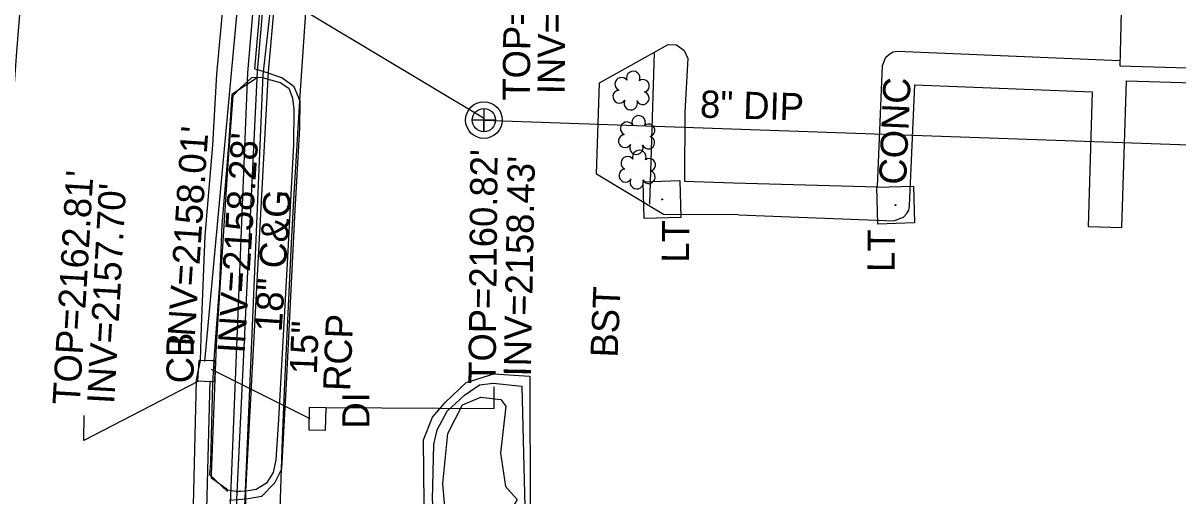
# Model space of a CAD drawing. Extents: x 945964 to 948456, y 631061 to 636061.
# Drawn here: x 946815.5 to 946985.2, y 632959.5 to 633029 of the extents above; entities that cross this region are included whole.
import ezdxf

# ---------------------------------------------------------------- set-up
doc = ezdxf.new("R2010")
doc.units = 0
for name, color, linetype in [('Exist Building', 7, 'Continuous'), ('Exist Horizontal Alignment', 7, 'Continuous'), ('Exist Right of Way Line', 7, 'Continuous'), ('Exist Roads Change in Surface', 7, 'Continuous'), ('Exist Roads Curbs', 7, 'Continuous'), ('Exist Roads Curbs Text', 7, 'Continuous'), ('Exist Roads EOP', 7, 'Continuous'), ('Exist Roads EOP Other', 7, 'Continuous'), ('Exist Roads EOP Other Text', 7, 'Continuous'), ('Exist Structure Minor Catch Basin', 7, 'Continuous'), ('Exist Structure Minor Catch Basin Text', 7, 'Continuous'), ('Exist Structure Minor Catch Basin Top Elevation', 7, 'Continuous'), ('Exist Structure Minor Drop Inlet', 7, 'Continuous'), ('Exist Structure Minor Drop Inlet Text', 7, 'Continuous'), ('Exist Structure Minor Drop Inlet Top Elevation', 7, 'Continuous'), ('Exist Structure Minor Pipes RCP 15 Inch', 7, 'Continuous'), ('Exist Structure Minor Pipes RCP 15 Inch Invert', 7, 'Continuous'), ('Exist Structure Minor Pipes RCP 15 Inch Text', 7, 'Continuous'), ('Exist Structure Minor Pipes RCP 24 Inch', 7, 'Continuous'), ('Exist Structure Minor Pipes RCP 24 Inch Invert', 7, 'Continuous'), ('Exist Utilities Gas UG Line SUE', 7, 'Continuous'), ('Exist Utilities Other Pole With Base CELL', 7, 'Continuous'), ('Exist Utilities Other Pole With Base Text', 7, 'Continuous'), ('Exist Utilities Sanitary Sewer Manhole CELL', 7, 'Continuous'), ('Exist Utilities Sanitary Sewer Manhole Text', 7, 'Continuous'), ('Exist Utilities Sanitary Sewer UG Line', 7, 'Continuous'), ('Exist Utilities Sanitary Sewer UG Line Invert Elevation', 7, 'Continuous'), ('Exist Utilities Sanitary Sewer UG Line Text', 7, 'Continuous'), ('Exist Utilities Telephone UG Cable SUE', 7, 'Continuous'), ('Exist Utilities Telephone UG FO SUE', 7, 'Continuous'), ('Exist Utilities Water UG Line SUE', 7, 'Continuous'), ('Exist Vegetation Hedge Row', 7, 'Continuous'), ('Exist Vegetation Shrub CELL', 7, 'Continuous')]:
    doc.layers.add(name, color=color, linetype=linetype)

msp = doc.modelspace()

# ---------------------------------------------------------------- linework, layer by layer
at = {"layer": 'Exist Building'}
msp.add_lwpolyline([(946978.8, 633106.89), (946978.21, 633084.49), (946976.66, 633022.75), (947059.2, 633020.29), (947060.88, 633083.15), (947040.77, 633083.6), (947042.05, 633115.14), (947051.3, 633115.11), (947050.84, 633101.74), (947104.34, 633099.63), (947106.1, 633132.87), (947031.58, 633135.37), (947033.53, 633169.99), (946989.73, 633171.14), (946989.49, 633154.15), (946979.77, 633154.44)], close=True, dxfattribs=at)
at = {"layer": 'Exist Horizontal Alignment'}
msp.add_arc((948718.82, 632879.65), 1909.86, 158.53343, 198.31343, dxfattribs=at)
at = {"layer": 'Exist Right of Way Line'}
for radius, start in [(2096.28, 158.90258), (1996.28, 171.75828)]:
    msp.add_arc((948848.33, 632890.69), radius, start, 198.31343, dxfattribs=at)
at = {"layer": 'Exist Roads Change in Surface'}
msp.add_lwpolyline([(946852.44, 633056.12), (946850.56, 633034.58), (946849.47, 633022.31)], dxfattribs=at)
at = {"layer": 'Exist Roads Curbs'}
for points in [[(946920.64, 633000.83), (946909.62, 633000.9), (946899.74, 633006.83), (946900.19, 633020.21), (946910.27, 633025.86), (946911.5, 633025.82), (946912.64, 633024.99), (946913.15, 633023.83), (946912.74, 633015.99), (946912.66, 633005.79), (946919.88, 633005.52)], [(946919.88, 633005.52), (946941.04, 633004.94), (946941.77, 633022.79), (946942.28, 633024.02), (946942.85, 633024.47), (946943.38, 633024.81), (946943.93, 633024.88), (946976.68, 633023.49)], [(946849.71, 633020.86), (946846.14, 633018.5), (946845.64, 633010.96), (946844.67, 632999.37), (946844.31, 632990.67), (946843.52, 632980.29), (946843.31, 632976.08), (946843, 632964.44), (946842.87, 632962.7), (946845.5, 632960.18)], [(946850.42, 633021.05), (946853.23, 633020.27), (946854.5, 633019.43), (946855.07, 633017.98), (946855.25, 633016.34), (946855.2, 633011.15), (946854.25, 632993.76), (946853, 632970.78), (946852.63, 632964.85), (946852.22, 632962.97), (946851.24, 632961.41), (946849.71, 632960.48), (946848.24, 632960.22), (946847.44, 632960.17)], [(946849.09, 633021), (946850.42, 633021.05)], [(946920.64, 633000.83), (946943.48, 632999.97), (946944.9, 633000.51), (946945.39, 633001.03), (946945.68, 633001.51), (946945.75, 633002.17), (946946.54, 633019.95), (946972.62, 633018.92), (946972.05, 632999.11), (946977, 632998.99), (946977.64, 633020.53), (947061.37, 633018.01), (947085.19, 633017.4), (947084.39, 632997.37), (947084.95, 632996), (947085.8, 632995.44), (947086.9, 632995.3), (947087.82, 632995.47), (947088.13, 632995.65), (947088.89, 632996.29), (947089.09, 632996.63), (947089.28, 632997.07), (947090.3, 633020.86), (947059.24, 633021.84)], [(946846.35, 633018.37), (946847.3, 633019.42)], [(946845.5, 632960.42), (946843.17, 632962.16), (946843.17, 632962.65), (946843.89, 632981.74), (946845.64, 633009.12), (946846.35, 633018.37)], [(946888.79, 632975.67), (946889.2, 632957.9), (946887.96, 632955.94), (946885.74, 632952.64), (946883.5, 632951.89), (946880.09, 632952.11), (946878.59, 632952.28), (946876.74, 632953.63), (946876, 632955.43), (946875.66, 632959.01), (946875.83, 632967.12), (946876.31, 632969.27), (946877.81, 632972.01), (946880.32, 632974.36), (946882.55, 632975.88), (946884.55, 632976.11), (946888.79, 632975.67)], [(946847.44, 632960.17), (946847.04, 632960.18)]]:
    msp.add_lwpolyline(points, dxfattribs=at)
at = {"layer": 'Exist Roads EOP'}
msp.add_lwpolyline([(946858.25, 633144.4), (946855.25, 633126.98), (946854.83, 633124), (946852.28, 633103.94), (946849.77, 633081.21), (946849.29, 633078.01), (946848.96, 633074.57), (946846.91, 633052.78), (946844.88, 633032.14), (946843.9, 633021.5), (946843.29, 633011.06), (946842.19, 632997.77), (946841.62, 632984.44), (946841.46, 632979.43), (946840.89, 632976.53), (946840.33, 632952.07), (946839.37, 632921.46), (946838.77, 632883.81), (946838.69, 632880.41), (946838.99, 632838.5)], dxfattribs=at)
at = {"layer": 'Exist Roads EOP Other'}
for points in [[(946907.6, 633002.4), (946908.28, 633024.7)], [(946845.79, 632958.93), (946848.26, 632959.1), (946850.55, 632959.49), (946852.44, 632961.46), (946853.51, 632963.5), (946854.21, 632976.98), (946855.39, 633000.65), (946856.12, 633013.58), (946856.16, 633017.52), (946855.28, 633019.66), (946853.49, 633020.98), (946850.87, 633021.86), (946849.47, 633022.31)], [(946847.3, 633019.42), (946849.09, 633021)], [(946877.98, 632951.72), (946876.12, 632952.37), (946874.94, 632953.97), (946874.42, 632958.42), (946874.32, 632967.76), (946875.66, 632971.09), (946877.54, 632973.3), (946880.6, 632976.2), (946884.64, 632977.48), (946887.59, 632977.26), (946889.94, 632977.15), (946890.02, 632957.18), (946898.29, 632957.11), (946912.39, 632956.87)], [(946845.5, 632960.42), (946847.04, 632960.18)]]:
    msp.add_lwpolyline(points, dxfattribs=at)
at = {"layer": 'Exist Structure Minor Catch Basin'}
msp.add_line((946841.16, 632976.44), (946841.33, 632979.44), dxfattribs=at)
msp.add_lwpolyline([(946841.16, 632976.44), (946843.11, 632976.37), (946843.64, 632976.33), (946843.76, 632979.38), (946843.23, 632979.37), (946841.33, 632979.44)], dxfattribs=at)
at = {"layer": 'Exist Structure Minor Drop Inlet'}
msp.add_line((946857.56, 632972.6), (946859.96, 632972.53), dxfattribs=at)
msp.add_lwpolyline([(946859.96, 632972.53), (946859.88, 632969.14), (946857.5, 632969.19), (946857.56, 632972.6)], dxfattribs=at)
at = {"layer": 'Exist Structure Minor Drop Inlet Top Elevation'}
for points in [[(946841.23, 632976.41), (946824.39, 632967.67), (946824.42, 632971.36)], [(946859.96, 632972.53), (946884.7, 632972.41), (946884.72, 632975.59)]]:
    msp.add_lwpolyline(points, dxfattribs=at)
at = {"layer": 'Exist Structure Minor Pipes RCP 15 Inch'}
msp.add_line((946857.64, 632970.88), (946843.15, 632978.13), dxfattribs=at)
at = {"layer": 'Exist Structure Minor Pipes RCP 24 Inch'}
for p, q in [((946842.17, 632979.3), (946850.94, 633074.53)), ((946840.57, 632883.41), (946842.97, 632976.46))]:
    msp.add_line(p, q, dxfattribs=at)
at = {"layer": 'Exist Utilities Gas UG Line SUE'}
msp.add_lwpolyline([(946845.5, 632898.11), (946850.73, 633021.39), (946858.89, 633093.64), (946868.46, 633168.18), (946874.18, 633192.21), (946885.66, 633248.38), (946897.01, 633290.1), (946905.35, 633314.3), (946948.47, 633344.78), (946953.35, 633385.57), (946936.81, 633391.16)], dxfattribs=at)
at = {"layer": 'Exist Utilities Other Pole With Base CELL'}
for p, q in [((946909.38, 633003.1), (946909.38, 633003.1)), ((946943.72, 633002.28), (946943.72, 633002.28))]:
    msp.add_line(p, q, dxfattribs=at)
for points in [[(946906.77, 633000.29), (946906.6, 633005.69), (946912, 633005.86), (946912.16, 633000.46), (946906.77, 633000.29)], [(946941.11, 632999.48), (946940.94, 633004.88), (946946.34, 633005.04), (946946.51, 632999.64), (946941.11, 632999.48)]]:
    msp.add_lwpolyline(points, dxfattribs=at)
for centre in [(946909.38, 633003.1), (946943.72, 633002.28)]:
    msp.add_circle(centre, 0.0707, dxfattribs=at)
at = {"layer": 'Exist Utilities Sanitary Sewer Manhole CELL'}
msp.add_lwpolyline([(946883.19, 633016.47), (946883.19, 633013.05), (946883.19, 633014.76), (946884.9, 633014.76), (946881.47, 633014.76)], dxfattribs=at)
for radius in [2.69, 1.71]:
    msp.add_circle((946883.19, 633014.76), radius, dxfattribs=at)
at = {"layer": 'Exist Utilities Sanitary Sewer UG Line'}
for points in [[(946763.27, 633086.81), (946883.13, 633015.07)], [(946883.19, 633014.76), (947066.74, 633008.31)]]:
    msp.add_lwpolyline(points, dxfattribs=at)
at = {"layer": 'Exist Utilities Telephone UG Cable SUE'}
msp.add_lwpolyline([(946848.57, 632861.08), (946848.15, 632901.79), (946848.19, 632960.21), (946851.51, 633021.85), (946856.12, 633073.43), (946861.87, 633131.99), (946870.69, 633187.61)], dxfattribs=at)
at = {"layer": 'Exist Utilities Telephone UG FO SUE'}
msp.add_lwpolyline([(946843.75, 632861.86), (946845.45, 632875.49), (946846.87, 632959.02), (946849.9, 633021.88), (946856.09, 633093.82), (946867.01, 633168.17), (946873.26, 633207.46), (946887.9, 633278.92), (946901.4, 633327.21), (946927.15, 633399.5), (946955.33, 633464.91), (946976.87, 633502.55), (946990.39, 633526.44), (947042.99, 633595.21), (947065.95, 633626.61), (947283.34, 634211.93), (947296.03, 634240.08), (947307.13, 634250.19), (947335.86, 634268.18), (947320.62, 634317.86), (947311.2, 634351.26), (947308.67, 634385.7), (947324.73, 634436.61)], dxfattribs=at)
at = {"layer": 'Exist Utilities Water UG Line SUE'}
msp.add_lwpolyline([(946861.6, 632622.99), (946857.97, 632647.58), (946852.97, 632699.99), (946849.46, 632747.01), (946843.88, 632853.23), (946844.6, 632925.42), (946848.49, 633021.71), (946854.67, 633094.54), (946866.27, 633169.12), (946869.9, 633189.05), (946879.92, 633250.64), (946895.59, 633320.41), (946906.54, 633358.29), (946922.14, 633411.44), (946948.63, 633497.92), (946975.56, 633562.66), (947003.55, 633599.53), (947037.06, 633649.36)], dxfattribs=at)
at = {"layer": 'Exist Vegetation Hedge Row'}
msp.add_lwpolyline([(946886.4, 632972.71), (946885.62, 632965.82), (946886.38, 632960.93), (946888.1, 632959.01), (946885.32, 632954.34), (946881.19, 632953.6), (946877.55, 632956.7), (946877.16, 632961.38), (946877.91, 632968.69), (946880.07, 632972.94), (946882.75, 632974.05), (946885.68, 632973.73), (946886.4, 632972.71)], dxfattribs=at)
at = {"layer": 'Exist Vegetation Shrub CELL'}
for p, q in [((946904.92, 633018.92), (946904.92, 633018.92)), ((946905.72, 633012.39), (946905.72, 633012.39)), ((946905.81, 633007.31), (946905.81, 633007.31))]:
    msp.add_line(p, q, dxfattribs=at)
for centre, radius, start, end in [((946903.43, 633020.04), 0.968, 35.8908, 245.4216), ((946905.15, 633020.96), 0.99, 334.8391, 200.4717), ((946906.59, 633019.78), 0.929, 284.4567, 126.0861), ((946903.12, 633018.21), 0.955, 95.1099, 327.9534), ((946906.55, 633017.99), 0.937, 204.9913, 73.4601), ((946904.79, 633017.23), 0.984, 151.2797, 21.387), ((946905.95, 633014.43), 0.99, 334.8391, 200.4717), ((946904.24, 633013.51), 0.968, 35.8908, 245.4216), ((946907.4, 633013.25), 0.929, 284.4567, 126.0861), ((946903.92, 633011.68), 0.955, 95.1099, 327.9534), ((946907.36, 633011.46), 0.937, 204.9913, 73.4601), ((946905.6, 633010.7), 0.984, 151.2797, 21.387), ((946906.04, 633009.35), 0.99, 334.8391, 200.4717), ((946904.32, 633008.44), 0.968, 35.8908, 245.4216), ((946907.48, 633008.18), 0.929, 284.4567, 126.0861), ((946904.01, 633006.61), 0.955, 95.1099, 327.9534), ((946907.44, 633006.38), 0.937, 204.9913, 73.4601), ((946905.68, 633005.63), 0.984, 151.2797, 21.387)]:
    msp.add_arc(centre, radius, start, end, dxfattribs=at)

# ---------------------------------------------------------------- texts
at = {"layer": 'Exist Roads Curbs Text'}
for s, rotation, p in [('CONC', 87.4722, (946945.25, 633005.2)), ('18" C&G', 86.1377, (946853.45, 632983.55))]:
    msp.add_text(s, height=4, rotation=rotation, dxfattribs=at).set_placement(p)
at = {"layer": 'Exist Roads EOP Other Text'}
msp.add_text('BST', height=4, rotation=87.5036, dxfattribs=at).set_placement((946902.84, 632979.82))
at = {"layer": 'Exist Structure Minor Catch Basin Text'}
msp.add_text('CB', height=4, rotation=90, dxfattribs=at).set_placement((946840.53, 632976.09))
at = {"layer": 'Exist Structure Minor Catch Basin Top Elevation'}
msp.add_text("TOP=2162.81'", height=4, rotation=86.5982, dxfattribs=at).set_placement((946823.76, 632972.83))
at = {"layer": 'Exist Structure Minor Drop Inlet Text'}
msp.add_text('DI', height=4, rotation=90, dxfattribs=at).set_placement((946866.37, 632969.44))
at = {"layer": 'Exist Structure Minor Drop Inlet Top Elevation'}
msp.add_text("TOP=2160.82'", height=4, rotation=89.5187, dxfattribs=at).set_placement((946884.92, 632976))
at = {"layer": 'Exist Structure Minor Pipes RCP 15 Inch Invert'}
for s, rotation, p in [("INV=2158.28'", 86.3637, (946848.01, 632980.41)), ("INV=2158.43'", 88.9252, (946890.1, 632977.06))]:
    msp.add_text(s, height=4, rotation=rotation, dxfattribs=at).set_placement(p)
at = {"layer": 'Exist Structure Minor Pipes RCP 15 Inch Text'}
for s, p in [('15"', (946858.62, 632977.33)), ('RCP', (946863.54, 632974.89))]:
    msp.add_text(s, height=4, rotation=87.7109, dxfattribs=at).set_placement(p)
at = {"layer": 'Exist Structure Minor Pipes RCP 24 Inch Invert'}
for s, rotation, p in [("INV=2158.01'", 86.2607, (946840.6, 632981.4)), ("INV=2157.70'", 86.8378, (946828.84, 632972.99))]:
    msp.add_text(s, height=4, rotation=rotation, dxfattribs=at).set_placement(p)
at = {"layer": 'Exist Utilities Other Pole With Base Text'}
for p in [(946913.32, 632993.79), (946943.56, 632992.42)]:
    msp.add_text('LT', height=4, rotation=89.3158, dxfattribs=at).set_placement(p)
at = {"layer": 'Exist Utilities Sanitary Sewer Manhole Text'}
msp.add_text("TOP=2164.63'", height=4, rotation=89.3731, dxfattribs=at).set_placement((946889.93, 633017.59))
at = {"layer": 'Exist Utilities Sanitary Sewer UG Line Invert Elevation'}
msp.add_text("INV=2158.80'", height=4, rotation=89.5187, dxfattribs=at).set_placement((946895.06, 633018.54))
at = {"layer": 'Exist Utilities Sanitary Sewer UG Line Text'}
msp.add_text('8" DIP', height=4, rotation=358.3362, dxfattribs=at).set_placement((946914.92, 633015.13))

doc.saveas('drawing.dxf')
